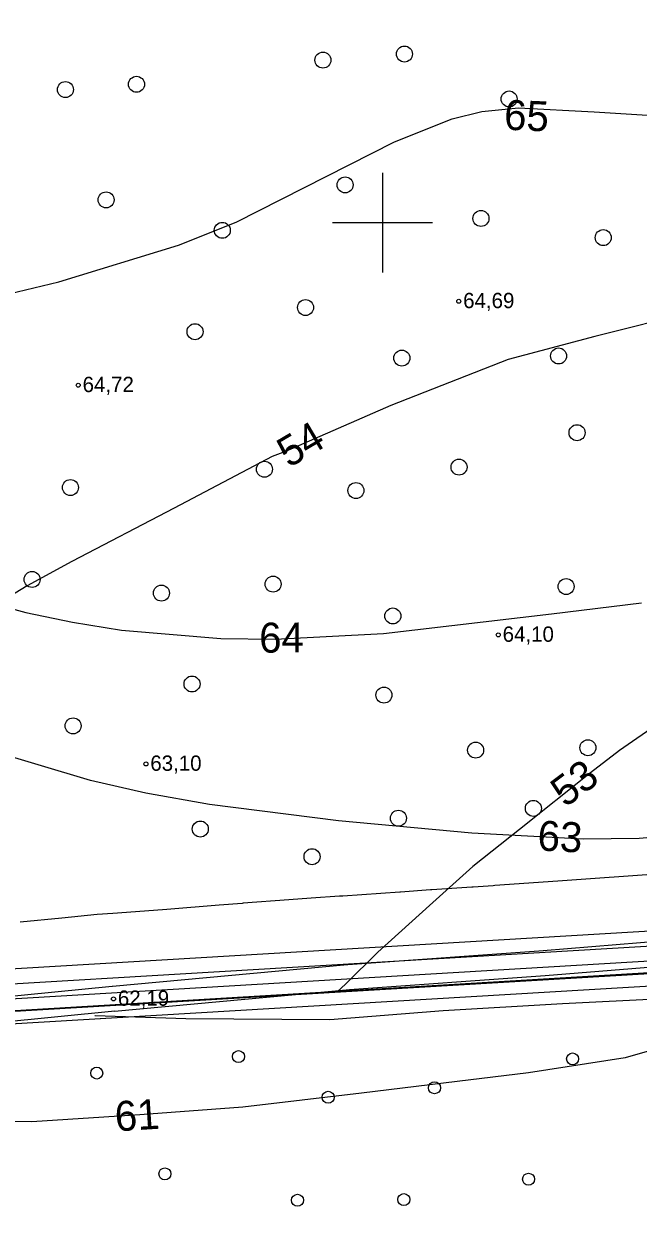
# Model space of a CAD drawing. Extents: x 532503 to 539665, y 6557663 to 6561526.
# Drawn here: x 534542.7 to 534640.9, y 6559440 to 6559631.8 of the extents above; entities that cross this region are included whole.
import ezdxf

# ---------------------------------------------------------------- set-up
doc = ezdxf.new("R2010")
doc.units = 0
for name, color, linetype in [('HALJASTUS', 7, 'Continuous'), ('HORISONTAAL-EH2000', 7, 'Continuous'), ('illumineerimisjooned', 7, 'Continuous'), ('kataster', 7, 'Continuous'), ('KORGUS-EH2000', 7, 'Continuous'), ('Lamami horisontaal_EH2000', 7, 'Continuous'), ('PIIR_me', 7, 'Continuous'), ('Plokid', 7, 'Continuous'), ('TEE', 7, 'Continuous'), ('TM_aktiivne', 7, 'Continuous'), ('VORK', 7, 'Continuous')]:
    doc.layers.add(name, color=color, linetype=linetype)

# ---------------------------------------------------------------- blocks, each defined once
blk = doc.blocks.new('METS')
at = {"layer": 'HALJASTUS'}
blk.add_circle((0, 0), 0.8, dxfattribs=at)
blk = doc.blocks.new('LONOOR')
at = {"layer": 'HALJASTUS'}
blk.add_circle((0, 0), 0.6, dxfattribs=at)

msp = doc.modelspace()

# ---------------------------------------------------------------- linework, layer by layer
at = {"layer": 'HORISONTAAL-EH2000'}
for points in [[(534479.15, 6559582.29), (534490.11, 6559583.15), (534516.03, 6559583.9), (534526.85, 6559585.4), (534548.22, 6559590.5), (534567.37, 6559596.39), (534576.61, 6559600.08), (534601.95, 6559612.93), (534611.15, 6559616.63), (534615.89, 6559617.8), (534621.8, 6559618.36), (534633.9, 6559617.75), (534644.98, 6559617.03), (534650.42, 6559617.17), (534658.29, 6559618.58), (534666.93, 6559622.3), (534678.52, 6559627.72), (534684.82, 6559629.11), (534689.96, 6559629.12), (534700.79, 6559627.25), (534714.79, 6559624.26), (534716.96, 6559624.2)], [(534481.87, 6559555.53), (534482.47, 6559555.61), (534489.72, 6559555.26), (534493.27, 6559554.54), (534497.77, 6559553.1), (534506.48, 6559549.37), (534513.64, 6559546.48), (534528.25, 6559541.58), (534542.95, 6559537.59), (534550.41, 6559536.02), (534558.27, 6559534.75), (534574.13, 6559533.41), (534582.82, 6559533.32), (534600.17, 6559534.23), (534627.03, 6559537.36), (534641.46, 6559539.13)], [(534700.06, 6559498.35), (534697.29, 6559500.64), (534694.25, 6559504.88), (534692.53, 6559506.33), (534690.11, 6559506.84), (534684.35, 6559505.85), (534677.46, 6559504.61), (534664.53, 6559503.4), (534641.1, 6559501.4), (534632.14, 6559501.3), (534614.32, 6559502.25), (534592.98, 6559504.21), (534572.35, 6559506.83), (534562.13, 6559508.67), (534553.31, 6559510.68), (534535.97, 6559515.84), (534527.67, 6559518.9), (534511.46, 6559526.03), (534502.16, 6559530.51), (534497.36, 6559532.36), (534489.23, 6559534.16), (534485.04, 6559534.37), (534483.92, 6559534.24)], [(534554, 6559473.04), (534554.04, 6559473.03), (534568.54, 6559472.57), (534591.61, 6559472.42), (534609.7, 6559473.83), (534628.8, 6559474.95), (534644.86, 6559475.8), (534655.54, 6559477.49), (534667.16, 6559480.29), (534674.14, 6559482.03), (534683.46, 6559484.16), (534693.97, 6559485.9), (534701.61, 6559487.01), (534705.33, 6559488.46), (534707.8, 6559490.73), (534709.47, 6559494.21), (534710.34, 6559495.46), (534712.68, 6559497.46), (534716.82, 6559498.94), (534722.93, 6559498.9), (534727.08, 6559499.47), (534729.01, 6559500.73)], [(534649.97, 6559469.48), (534638.85, 6559466.26), (534623.39, 6559463.85), (534611.97, 6559462.47), (534596.64, 6559460.59), (534577.67, 6559458.38), (534561.17, 6559457.13), (534543.92, 6559456.04), (534517.67, 6559456.15), (534507, 6559455.43), (534497.77, 6559455.35), (534490.36, 6559454.95)]]:
    msp.add_lwpolyline(points, dxfattribs=at)
at = {"layer": 'illumineerimisjooned'}
msp.add_lwpolyline([(534195.15, 6559981.19), (534198.98, 6559981.55), (535160.12, 6560071.77), (535418.53, 6559993.82), (535458.87, 6559929.25), (535494.63, 6559867.7), (535482.6, 6559826), (535251.74, 6559649.68), (535250.36, 6559648.53), (535180.45, 6559687.33), (534941.15, 6559814.59), (534876.93, 6559774.72), (534959.62, 6559531.32), (534733.77, 6559483.15), (534375.91, 6559461.87), (534195.51, 6559444.47)], dxfattribs=at)
msp.add_lwpolyline([(534967.67, 6560049.69), (534974.15, 6559828.08), (535058.69, 6559883.05), (535223.5, 6560002.45), (535218.56, 6560049.92), (535415.93, 6559990.42), (535455.45, 6559927.19), (535490.31, 6559867.16), (535479.12, 6559828.38), (535249.57, 6559653.05), (535182.36, 6559690.84), (534940.99, 6559819.22), (534872.14, 6559776.44), (534954.37, 6559534.34), (534950.91, 6559533.67), (534733.22, 6559487.12), (534375.58, 6559465.86), (534199.95, 6559448.92), (533951.79, 6559660.13), (534200.21, 6559977.65), (534931.63, 6560046.31)], close=True, dxfattribs=at)
at = {"layer": 'kataster'}
msp.add_lwpolyline([(533947.7, 6559658.95), (533949.2, 6559955.8), (534198.28, 6559979.48), (535159.89, 6560069.73), (535417.31, 6559992.13), (535457.22, 6559928.24), (535504.86, 6559846.09), (535250.3, 6559650.84), (535181.52, 6559689.04), (534941.15, 6559817.08), (534874.65, 6559775.26), (534957.01, 6559532.73), (534735.22, 6559485.45), (534375.71, 6559463.85), (534199.28, 6559446.9), (534122.84, 6559439.44), (534110.45, 6559447.36), (534092.53, 6559453.94), (534085.13, 6559454.75)], close=True, dxfattribs=at)
msp.add_lwpolyline([(534702.52, 6559249.07), (534633.14, 6559232.3), (534598.38, 6559212.34), (534550.6, 6559175.46), (534532.58, 6559163.76), (534476.63, 6559138.79), (534445.24, 6559118.59), (534386.92, 6559058.5), (534366.79, 6559044.41), (534097.9, 6559435.64), (534085.13, 6559454.75), (534092.53, 6559453.94), (534110.45, 6559447.36), (534122.84, 6559439.44), (534199.28, 6559446.9), (534375.71, 6559463.85), (534735.22, 6559485.45)], dxfattribs=at)
at = {"layer": 'KORGUS-EH2000'}
for centre in [(534612.22, 6559587.41), (534551.34, 6559573.97), (534618.54, 6559534), (534562.17, 6559513.33), (534556.98, 6559475.71)]:
    msp.add_circle(centre, 0.32, dxfattribs=at)
at = {"layer": 'Lamami horisontaal_EH2000'}
for points in [[(534649.72, 6559585.73), (534634.01, 6559581.78), (534620.12, 6559578.08), (534601.33, 6559570.71), (534584.49, 6559563.38), (534582.34, 6559562.57), (534566.67, 6559554.3), (534550.3, 6559545.76), (534543.17, 6559541.87), (534532.42, 6559535.31)], [(534655.75, 6559527.79), (534637.93, 6559515.49), (534633.29, 6559511.93), (534621.94, 6559502.83), (534614.45, 6559496.92), (534608.05, 6559491.15), (534599.25, 6559483.18), (534594.15, 6559478.14), (534592.72, 6559476.77)]]:
    msp.add_lwpolyline(points, dxfattribs=at)
at = {"layer": 'PIIR_me'}
msp.add_lwpolyline([(534733.49, 6559485.13), (534485.11, 6559470.37), (534375.74, 6559463.87), (534199.3, 6559446.85), (533949.03, 6559659.85), (534199.17, 6559979.56)], dxfattribs=at)
at = {"layer": 'Plokid'}
for points in [[(534951.24, 6559536.08), (534732.91, 6559489.51), (534375.41, 6559468.25), (534200.75, 6559451.41), (533955.1, 6559660.46), (534201.47, 6559975.36), (534969.74, 6560047.47)], [(534950.46, 6559538.37), (534732.58, 6559491.9), (534375.22, 6559470.64), (534201.53, 6559453.89), (533958.41, 6559660.8), (534202.72, 6559973.06), (534969.81, 6560045.07)], [(534644.57, 6559495.74), (534628.79, 6559494.62), (534628.08, 6559494.56), (534617.97, 6559493.85), (534617.73, 6559493.83), (534614.51, 6559493.61), (534614.33, 6559493.6), (534607.9, 6559493.16), (534607.69, 6559493.15), (534602.89, 6559492.82), (534602.77, 6559492.81), (534593.68, 6559492.18), (534593.14, 6559492.14), (534588.61, 6559491.82), (534585.04, 6559491.56), (534577.7, 6559491.02), (534577.58, 6559491.01), (534573.86, 6559490.74), (534565.49, 6559490.05), (534561.96, 6559489.74), (534556.9, 6559489.39), (534554.37, 6559489.22), (534548.7, 6559488.64), (534542.05, 6559488.01)]]:
    msp.add_lwpolyline(points, dxfattribs=at)
at = {"layer": 'TEE'}
for p, q in [((534654.45, 6559485.75), (534625.74, 6559483.4)), ((534625.76, 6559483.4), (534594.47, 6559481.14)), ((534594.43, 6559481.14), (534556.8, 6559477.7)), ((534654.77, 6559481.76), (534626.06, 6559479.41)), ((534626.04, 6559479.41), (534594.76, 6559477.15)), ((534556.78, 6559477.7), (534517.31, 6559473.8)), ((534594.8, 6559477.16), (534557.16, 6559473.71)), ((534557.18, 6559473.72), (534517.7, 6559469.82))]:
    msp.add_line(p, q, dxfattribs=at)
at = {"layer": 'TM_aktiivne'}
msp.add_lwpolyline([(535159.92, 6560069.74), (535417.23, 6559992.12), (535457.16, 6559928.22), (535492.47, 6559867.43), (535480.86, 6559827.19), (535250.49, 6559651.24), (535250.13, 6559650.94), (535181.4, 6559689.09), (534941.07, 6559816.9), (534874.53, 6559775.58), (534957, 6559532.81), (534733.5, 6559485.14), (534375.75, 6559463.86), (534199.32, 6559446.85), (534124.95, 6559439.68), (533949.03, 6559659.85), (533949.15, 6559955.79), (534199.17, 6559979.56)], close=True, dxfattribs=at)
at = {"layer": 'VORK'}
for p, q in [((534600, 6559608), (534600, 6559592)), ((534592, 6559600), (534608, 6559600))]:
    msp.add_line(p, q, dxfattribs=at)

# ---------------------------------------------------------------- block references
at = {"layer": 'HALJASTUS', "xscale": 1.6, "yscale": 1.6000000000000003}
for name, p in [('METS', (534590.49, 6559626.03)), ('METS', (534603.53, 6559627)), ('METS', (534560.66, 6559622.15)), ('METS', (534549.29, 6559621.3)), ('METS', (534620.28, 6559619.8)), ('METS', (534594.04, 6559606.04)), ('METS', (534555.8, 6559603.65)), ('METS', (534615.77, 6559600.67)), ('METS', (534574.39, 6559598.77)), ('METS', (534635.33, 6559597.6)), ('METS', (534587.7, 6559586.41)), ('METS', (534570.02, 6559582.54)), ('METS', (534603.11, 6559578.32)), ('METS', (534628.19, 6559578.65)), ('METS', (534631.14, 6559566.37)), ('METS', (534581.13, 6559560.51)), ('METS', (534612.26, 6559560.85)), ('METS', (534550.09, 6559557.59)), ('METS', (534595.77, 6559557.11)), ('METS', (534543.95, 6559542.87)), ('METS', (534582.52, 6559542.12)), ('METS', (534629.4, 6559541.74)), ('METS', (534564.65, 6559540.69)), ('METS', (534601.67, 6559537.02)), ('METS', (534569.54, 6559526.13)), ('METS', (534600.25, 6559524.36)), ('METS', (534550.51, 6559519.43)), ('METS', (534614.92, 6559515.54)), ('METS', (534632.88, 6559515.93)), ('METS', (534624.15, 6559506.22)), ('METS', (534570.87, 6559502.91)), ('METS', (534602.56, 6559504.63)), ('METS', (534588.74, 6559498.48)), ('LONOOR', (534576.98, 6559466.47)), ('LONOOR', (534630.44, 6559466.09)), ('LONOOR', (534554.3, 6559463.83)), ('LONOOR', (534608.34, 6559461.48)), ('LONOOR', (534591.32, 6559459.96)), ('LONOOR', (534565.2, 6559447.69)), ('LONOOR', (534623.38, 6559446.84)), ('LONOOR', (534586.42, 6559443.47)), ('LONOOR', (534603.43, 6559443.57))]:
    msp.add_blockref(name, p, dxfattribs=at)

# ---------------------------------------------------------------- texts
at = {"layer": 'HORISONTAAL-EH2000'}
for s, rotation, p in [('65', 357.4904, (534619.4, 6559614.9)), ('64', 0.3482, (534580.3, 6559531.14)), ('63', 357.0876, (534624.74, 6559499.49)), ('61', 3.633, (534557.34, 6559454.48))]:
    msp.add_text(s, height=4.8, rotation=rotation, dxfattribs=at).set_placement(p)
at = {"layer": 'KORGUS-EH2000'}
for s, p in [('64,69', (534612.92, 6559586.31)), ('64,72', (534552.04, 6559572.87)), ('64,10', (534619.24, 6559532.89)), ('63,10', (534562.87, 6559512.23)), ('62,19', (534557.68, 6559474.61))]:
    msp.add_text(s, height=2.45, dxfattribs=at).set_placement(p)
at = {"layer": 'Lamami horisontaal_EH2000'}
for s, rotation, p in [('54', 30.5672, (534585.03, 6559560.66)), ('53', 36.8837, (534629.27, 6559506.25))]:
    msp.add_text(s, height=4.8, rotation=rotation, dxfattribs=at).set_placement(p)

doc.saveas('drawing.dxf')
